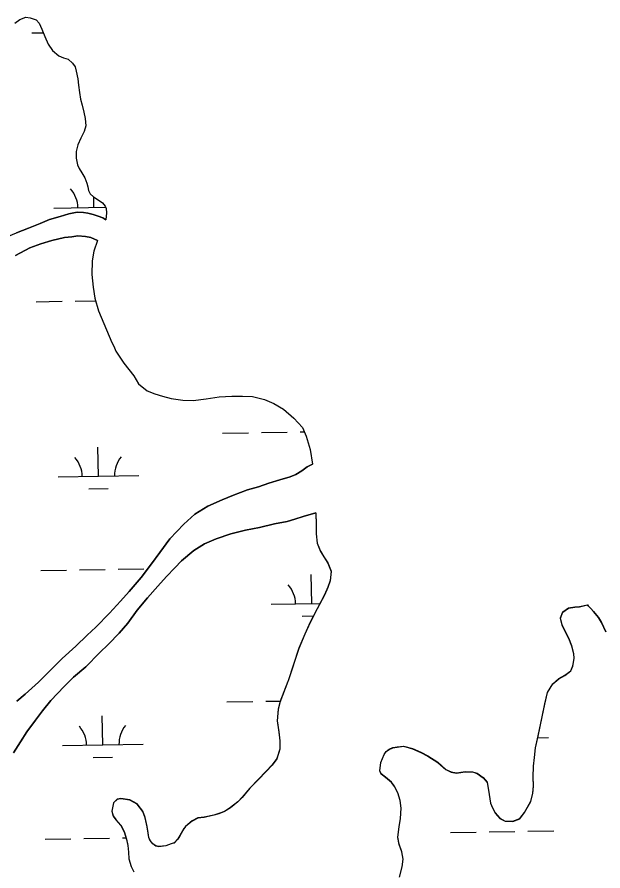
# Model space of a CAD drawing. Extents: x 3855477 to 3893699, y 299188 to 325115.
# Drawn here: x 3873391 to 3874117, y 321081 to 322138 of the extents above; entities that cross this region are included whole.
import ezdxf

# ---------------------------------------------------------------- set-up
doc = ezdxf.new("R2010")
doc.units = 0
doc.layers.add('V-TOPO-SHOR', color=7, linetype='Continuous')
doc.layers.add('V-WETL-SWMP', color=7, linetype='Continuous')

msp = doc.modelspace()

# ---------------------------------------------------------------- linework, layer by layer
at = {"layer": 'V-TOPO-SHOR'}
for p, q in [((3873501.2, 321886.7), (3873501.2, 321886.6)), ((3873761.4, 321524), (3873761.4, 321523.7))]:
    msp.add_line(p, q, dxfattribs=at)
for points in [[(3873388.8, 322130.1), (3873394.7, 322134.9), (3873402.2, 322137.7), (3873407.7, 322137), (3873414.9, 322134.4)], [(3873414.9, 322134.4), (3873418.9, 322130.1), (3873422.1, 322122.6), (3873425.8, 322113.6), (3873429.9, 322104.1), (3873435.1, 322096.3), (3873443.1, 322089.7), (3873448.7, 322087.4), (3873454.6, 322085.5), (3873459.9, 322080.5), (3873463.1, 322076.2), (3873464.7, 322070.6), (3873466.4, 322061.2), (3873467.3, 322053.3), (3873468.6, 322044.2), (3873469.9, 322036.3), (3873472, 322028.5), (3873474.1, 322020.2), (3873475.8, 322012.3), (3873476.3, 322003.2), (3873474.4, 321996.1), (3873470.2, 321987.8), (3873466.4, 321979.4), (3873464.5, 321971.5), (3873464.6, 321963.2), (3873466.3, 321954.9), (3873468.4, 321950.2), (3873471.6, 321945.1), (3873475.2, 321938.8), (3873477.7, 321932.2), (3873478.9, 321927.8), (3873479.8, 321923.1), (3873481.8, 321918.8), (3873486.2, 321915.3), (3873490.6, 321912.2), (3873497, 321907.9), (3873500.6, 321903.6), (3873501.8, 321900.9), (3873501.9, 321895.3), (3873501.2, 321886.7)], [(3873281.3, 321828.1), (3873302.6, 321836.8), (3873324.3, 321844.2), (3873343.3, 321850), (3873359.5, 321856.2), (3873376, 321864.3), (3873390.6, 321870.5), (3873405.6, 321876.6), (3873419.8, 321882.4), (3873431.6, 321887.3), (3873444.6, 321890.7), (3873455.3, 321894), (3873465.6, 321896.1), (3873473.5, 321895.8), (3873479.1, 321895.1), (3873485.5, 321893.2), (3873493, 321890.9), (3873496.2, 321889.8), (3873497.7, 321889.4), (3873501.2, 321886.6)], [(3873490.9, 321861.2), (3873482.5, 321864.7), (3873476.1, 321866.2), (3873466.6, 321866.8), (3873459, 321865.9), (3873449.9, 321865), (3873434.5, 321861.2), (3873420.6, 321857.1), (3873407.2, 321852.1), (3873389.4, 321842.7)], [(3873490.9, 321861.2), (3873486.3, 321848.1), (3873484.5, 321836.2), (3873484, 321819.2), (3873485.4, 321803.5), (3873487.5, 321789.7), (3873492.1, 321774.3), (3873508.8, 321735), (3873511.3, 321730.3), (3873513.7, 321724.4), (3873518.6, 321716.6), (3873523.4, 321709.2), (3873535.9, 321693.5), (3873541.9, 321683.7), (3873552.3, 321675.2), (3873561.9, 321671.4), (3873571.4, 321668.3), (3873582.1, 321665.7), (3873596.7, 321663.5), (3873609.4, 321663.3), (3873625.5, 321665.1), (3873641.7, 321667.7), (3873657.1, 321668.3), (3873670.5, 321668.5), (3873682.8, 321667.9), (3873697.5, 321664.5), (3873709.4, 321659.6), (3873721.3, 321652.6), (3873734.1, 321641.3), (3873744.6, 321629.6), (3873749.4, 321619), (3873754.4, 321602.5), (3873757.2, 321584.4)], [(3873702.9, 321560.9), (3873716.7, 321565.1), (3873729.4, 321568.8), (3873736.5, 321571.7), (3873744, 321576.2), (3873750.7, 321581), (3873757.2, 321584.4)], [(3873391, 321290.8), (3873401.6, 321299.6), (3873417.7, 321314.6), (3873431.1, 321327.5), (3873447.1, 321343.6), (3873464, 321358.9), (3873478.1, 321372.6), (3873488.7, 321382.7), (3873505.6, 321400), (3873519.3, 321414.9), (3873530.2, 321426.6), (3873545.1, 321443.9), (3873558, 321461.1), (3873568.1, 321474.8), (3873580.6, 321491.7), (3873597.8, 321510.2), (3873611.6, 321522.3), (3873627.4, 321532.4), (3873645.1, 321540.2), (3873659.4, 321546), (3873676.8, 321552.6), (3873690.2, 321556.4), (3873702.9, 321560.9)], [(3873761.4, 321524), (3873745.6, 321519.4), (3873735.3, 321516.1), (3873725.8, 321513.5), (3873709.9, 321510.5), (3873691.3, 321505.9), (3873674.3, 321502.5), (3873656, 321498.3), (3873637.9, 321492.1), (3873623.6, 321485.9), (3873610.2, 321477.4), (3873594.9, 321464.5), (3873586.7, 321456), (3873576.5, 321445.1), (3873565.5, 321433.5), (3873553, 321419), (3873540.1, 321403.7), (3873528.4, 321387.6), (3873517.8, 321375.2), (3873504.5, 321361.5), (3873493.5, 321350.6), (3873476.3, 321333.3), (3873461.4, 321320.8), (3873449.6, 321309.1), (3873433.1, 321291.8), (3873423, 321278.9), (3873414, 321267.3), (3873403.5, 321253.2), (3873395.7, 321240.8), (3873387.1, 321227.1)], [(3873761.4, 321523.7), (3873761.6, 321509.4), (3873761.8, 321497.9), (3873763.1, 321486.5), (3873767.2, 321476.2), (3873771.2, 321469.6), (3873776.1, 321461.8), (3873780.2, 321451.5), (3873778.8, 321440.1), (3873776.1, 321431.7), (3873771.9, 321422.2), (3873763, 321405.1), (3873754.2, 321388.4), (3873747.7, 321373.7), (3873740.4, 321356.2), (3873727.1, 321316.1), (3873726.7, 321315.3), (3873716.8, 321289.5), (3873714.6, 321280.8), (3873713.2, 321266.5), (3873715.3, 321252.7), (3873716.7, 321241.7), (3873716.8, 321231.4)], [(3873864.8, 321073), (3873868.2, 321085.7), (3873869.2, 321095.2), (3873867.9, 321104.3), (3873864.6, 321113.7), (3873862.9, 321122.4), (3873864.3, 321135.4), (3873866.2, 321145.3), (3873866.8, 321158.4), (3873865.5, 321167.9), (3873862.6, 321177.3), (3873858.5, 321185.5), (3873854.9, 321190.2), (3873847.3, 321196.4), (3873842.1, 321200.7), (3873840.5, 321204.6), (3873841.9, 321214.9), (3873845.7, 321224.9), (3873848.4, 321228.5), (3873851.9, 321231.3), (3873856.7, 321233.3), (3873861.8, 321234.2), (3873869.7, 321235.1), (3873880.8, 321232.1), (3873891.1, 321227.5), (3873899.9, 321222.8), (3873912.2, 321215.1), (3873922.2, 321206.2), (3873928.6, 321203.1), (3873935.3, 321202), (3873946, 321203.7), (3873955, 321203.5), (3873961, 321201.6), (3873968.2, 321196.1), (3873973.4, 321190.3), (3873974.7, 321183.2), (3873976, 321175.3), (3873977.3, 321164.6), (3873979.8, 321158.8), (3873983.4, 321152.5), (3873989, 321145.8), (3873995.8, 321142.4), (3874005.3, 321142.1), (3874013.9, 321145.4), (3874019.7, 321153), (3874027.5, 321166.9), (3874029.7, 321176.8), (3874030.7, 321185.9), (3874030.2, 321197), (3874030.8, 321210.4), (3874031.8, 321221.1), (3874033.3, 321233), (3874036.6, 321247.6), (3874041.4, 321271.4), (3874044.8, 321287.3), (3874048.1, 321301.5), (3874054.7, 321312.3), (3874062.1, 321318.7), (3874069.6, 321322.8), (3874077, 321328.4), (3874079.3, 321334.3), (3874080, 321336.3), (3874081.1, 321343.9), (3874080.7, 321349.4), (3874078.1, 321359.2), (3874074.5, 321368.7), (3874070.8, 321375.7), (3874066.3, 321385.1), (3874064.2, 321393.8), (3874066.9, 321401.3), (3874074, 321406.2), (3874081.8, 321407.5), (3874087.8, 321407.9), (3874097.6, 321410.1)], [(3874120.4, 321376.9), (3874114.7, 321388.3), (3874111, 321394.7), (3874104.9, 321402.1), (3874101.7, 321405.7), (3874098.5, 321408.8), (3874097.6, 321410.1)], [(3873716.8, 321231.4), (3873713, 321219.5), (3873707.2, 321211.9), (3873699.8, 321203.9), (3873689.7, 321193.5), (3873679.6, 321183.1), (3873670.2, 321171.9), (3873664.8, 321166.3), (3873655.8, 321159.1), (3873648, 321154.2), (3873641.3, 321151.7), (3873635, 321149.7), (3873622.8, 321147.1), (3873615.3, 321146.2), (3873608.2, 321142.6), (3873600, 321135.8), (3873597.7, 321133), (3873592.7, 321124.2), (3873590.3, 321120.2), (3873585.7, 321115.4), (3873582.1, 321114.2), (3873575.4, 321111.7), (3873566.8, 321110.8), (3873563.2, 321111.6), (3873559.6, 321114.3), (3873556, 321118.2), (3873554.4, 321122.1), (3873553.5, 321127.6), (3873552.6, 321135.5), (3873550.1, 321146.5), (3873547.2, 321154.4), (3873540, 321163.4), (3873530.8, 321168.4), (3873519.7, 321170.2), (3873515.4, 321169.4), (3873510.7, 321165), (3873508.5, 321154.7), (3873510.5, 321148.8), (3873513.8, 321144.1), (3873519.8, 321137), (3873523.8, 321129.2), (3873526.7, 321119.8), (3873528.4, 321112.3), (3873529.3, 321104), (3873529.8, 321095.7), (3873532.7, 321086.3), (3873536, 321079.6)]]:
    msp.add_lwpolyline(points, dxfattribs=at)
at = {"layer": 'V-WETL-SWMP'}
for p, q in [((3873409.7, 322118.1), (3873423.9, 322118.3)), ((3873486.6, 321902.1), (3873486.4, 321915.1)), ((3873436.7, 321901.2), (3873501.2, 321902.3)), ((3873415.1, 321785.4), (3873447.1, 321786)), ((3873463.1, 321786.2), (3873488.4, 321786.6)), ((3873645.8, 321622.7), (3873677.8, 321623.2)), ((3873693.8, 321623.5), (3873725.8, 321624)), ((3873741.8, 321624.2), (3873747, 321624.3)), ((3873492.1, 321569.4), (3873491.5, 321605.4)), ((3873442.1, 321568.6), (3873542.1, 321570.2)), ((3873480.3, 321553.8), (3873504.3, 321554.2)), ((3873420.6, 321452.8), (3873452.5, 321453.3)), ((3873468.5, 321453.6), (3873500.5, 321454.1)), ((3873516.5, 321454.4), (3873548.5, 321454.9)), ((3873756.1, 321411.8), (3873755.5, 321447.8)), ((3873706.1, 321411), (3873766.5, 321412)), ((3873744.4, 321396.2), (3873758.3, 321396.4)), ((3873651.2, 321290), (3873683.2, 321290.6)), ((3873699.2, 321290.8), (3873717.4, 321291.1)), ((3873497.5, 321236.8), (3873496.9, 321272.8)), ((3874036.1, 321245.6), (3874049.3, 321245.8)), ((3873447.5, 321236), (3873547.5, 321237.6)), ((3873485.7, 321221.2), (3873509.7, 321221.6)), ((3873927.8, 321128.4), (3873959.8, 321128.9)), ((3873975.8, 321129.1), (3874007.8, 321129.7)), ((3874023.8, 321129.9), (3874055.8, 321130.4)), ((3873426, 321120.2), (3873458, 321120.7)), ((3873474, 321121), (3873506, 321121.5)), ((3873522, 321121.7), (3873526.2, 321121.8))]:
    msp.add_line(p, q, dxfattribs=at)
for points in [[(3873388.8, 322130.1), (3873394.7, 322134.9), (3873402.2, 322137.7), (3873407.7, 322137), (3873414.9, 322134.4), (3873418.9, 322130.1), (3873422.1, 322122.6), (3873425.8, 322113.6), (3873429.9, 322104.1), (3873435.1, 322096.3), (3873443.1, 322089.7), (3873448.7, 322087.4), (3873454.6, 322085.5), (3873459.9, 322080.5), (3873463.1, 322076.2)], [(3873463.1, 322076.2), (3873464.7, 322070.6), (3873466.4, 322061.2), (3873467.3, 322053.3), (3873468.6, 322044.2), (3873469.9, 322036.3), (3873472, 322028.5), (3873474.1, 322020.2), (3873475.8, 322012.3), (3873476.3, 322003.2), (3873474.4, 321996.1), (3873470.2, 321987.8), (3873466.4, 321979.4), (3873464.5, 321971.5), (3873464.6, 321963.2), (3873466.3, 321954.9), (3873468.4, 321950.2), (3873471.6, 321945.1), (3873475.2, 321938.8), (3873477.7, 321932.2), (3873478.9, 321927.8), (3873479.8, 321923.1), (3873481.8, 321918.8), (3873486.2, 321915.3), (3873490.6, 321912.2), (3873497, 321907.9), (3873500.6, 321903.6), (3873501.8, 321900.9), (3873501.9, 321895.3), (3873501.2, 321886.6), (3873497.7, 321889.4), (3873496.2, 321889.8), (3873493, 321890.9), (3873485.5, 321893.2), (3873479.1, 321895.1), (3873473.5, 321895.8), (3873465.6, 321896.1), (3873455.3, 321894), (3873444.6, 321890.7), (3873431.6, 321887.3), (3873419.8, 321882.4), (3873405.6, 321876.6), (3873390.6, 321870.5)], [(3873389.4, 321842.7), (3873407.2, 321852.1), (3873420.6, 321857.1), (3873434.5, 321861.2)], [(3873434.5, 321861.2), (3873449.9, 321865), (3873459, 321865.9), (3873466.6, 321866.8), (3873476.1, 321866.2), (3873482.5, 321864.7), (3873490.9, 321861.2), (3873486.3, 321848.1), (3873484.5, 321836.2), (3873484, 321819.2), (3873485.4, 321803.5), (3873487.5, 321789.7), (3873492.1, 321774.3), (3873508.8, 321735), (3873511.3, 321730.3), (3873513.7, 321724.4), (3873518.6, 321716.6), (3873523.4, 321709.2), (3873535.9, 321693.5), (3873541.9, 321683.7), (3873552.3, 321675.2), (3873561.9, 321671.4), (3873571.4, 321668.3), (3873582.1, 321665.7), (3873596.7, 321663.5), (3873609.4, 321663.3), (3873625.5, 321665.1), (3873641.7, 321667.7), (3873657.1, 321668.3), (3873670.5, 321668.5), (3873682.8, 321667.9), (3873697.5, 321664.5), (3873709.4, 321659.6), (3873721.3, 321652.6), (3873734.1, 321641.3), (3873744.6, 321629.6), (3873749.4, 321619), (3873754.4, 321602.5), (3873757.2, 321584.4)], [(3873757.2, 321584.4), (3873750.7, 321581), (3873744, 321576.2), (3873736.5, 321571.7), (3873729.4, 321568.8), (3873716.7, 321565.1), (3873702.9, 321560.9), (3873690.2, 321556.3), (3873676.8, 321552.6), (3873659.4, 321546), (3873645.1, 321540.2), (3873627.4, 321532.4), (3873611.6, 321522.3), (3873597.8, 321510.2), (3873580.6, 321491.7), (3873568.1, 321474.8), (3873558, 321461.1), (3873545.1, 321443.9), (3873530.2, 321426.6), (3873519.3, 321414.9), (3873505.6, 321400), (3873488.7, 321382.7), (3873478.1, 321372.6), (3873464, 321358.9), (3873447.1, 321343.6), (3873431.1, 321327.5), (3873417.7, 321314.6), (3873401.6, 321299.6), (3873391, 321290.8)], [(3873387.1, 321227.1), (3873395.7, 321240.8), (3873403.5, 321253.2), (3873414, 321267.3), (3873423, 321278.9), (3873433.1, 321291.8), (3873449.6, 321309.1), (3873461.4, 321320.8), (3873476.3, 321333.3), (3873493.5, 321350.6), (3873504.5, 321361.5), (3873517.8, 321375.2), (3873528.4, 321387.6), (3873540.1, 321403.7), (3873553, 321419), (3873565.5, 321433.5), (3873576.5, 321445.1), (3873586.7, 321456), (3873594.9, 321464.5), (3873610.2, 321477.4), (3873623.6, 321485.9), (3873637.9, 321492.1), (3873656.1, 321498.3), (3873674.3, 321502.5), (3873691.3, 321505.9), (3873709.9, 321510.5), (3873725.8, 321513.5), (3873735.3, 321516.1), (3873745.6, 321519.4), (3873761.4, 321524), (3873761.6, 321509.6), (3873761.8, 321498.2), (3873763.1, 321486.7), (3873767.2, 321476.5), (3873771.2, 321469.8), (3873776.1, 321462), (3873780.2, 321451.8), (3873778.8, 321440.3), (3873776.1, 321432), (3873771.9, 321422.4), (3873763, 321405.3), (3873754.2, 321388.6), (3873747.7, 321373.9), (3873740.4, 321356.4), (3873727.1, 321316.3), (3873726.7, 321315.5), (3873716.8, 321289.7), (3873714.6, 321281), (3873713.2, 321266.8), (3873715.3, 321253), (3873716.7, 321241.9), (3873716.8, 321231.7)], [(3873864.8, 321073.3), (3873868.2, 321086), (3873869.2, 321095.5), (3873867.9, 321104.5), (3873864.6, 321114), (3873862.9, 321122.6), (3873864.3, 321135.7), (3873866.2, 321145.6), (3873866.8, 321158.6), (3873865.5, 321168.1), (3873862.6, 321177.6), (3873858.5, 321185.8), (3873854.9, 321190.5), (3873847.3, 321196.7), (3873842.1, 321201), (3873840.5, 321204.9), (3873841.9, 321215.2), (3873845.7, 321225.1), (3873848.4, 321228.7), (3873851.9, 321231.5), (3873856.7, 321233.6), (3873861.8, 321234.4), (3873869.7, 321235.3), (3873880.8, 321232.3), (3873891.1, 321227.7), (3873899.9, 321223.1), (3873912.2, 321215.4), (3873922.2, 321206.4), (3873928.6, 321203.3), (3873935.3, 321202.3), (3873946, 321204), (3873955, 321203.7), (3873961, 321201.8), (3873968.2, 321196.4), (3873973.4, 321190.5), (3873974.7, 321183.4), (3873976, 321175.5), (3873977.3, 321164.9), (3873979.8, 321159), (3873983.4, 321152.7), (3873989, 321146.1), (3873995.8, 321142.6), (3874005.3, 321142.4), (3874013.9, 321145.6), (3874019.7, 321153.2), (3874027.4, 321167.2), (3874029.7, 321177.1), (3874030.7, 321186.2), (3874030.2, 321197.2), (3874030.8, 321210.7), (3874031.8, 321221.4), (3874033.3, 321233.2), (3874036.6, 321247.9), (3874041.4, 321271.7), (3874044.8, 321287.5), (3874048.1, 321301.8), (3874054.7, 321312.5), (3874062.1, 321319), (3874069.6, 321323), (3874077, 321328.6), (3874079.3, 321334.6), (3874080, 321336.6), (3874081.1, 321344.1), (3874080.7, 321349.6), (3874078.1, 321359.5), (3874074.5, 321368.9), (3874070.8, 321376), (3874066.3, 321385.4), (3874064.2, 321394.1), (3874066.9, 321401.6), (3874073.9, 321406.4), (3874081.8, 321407.7), (3874087.8, 321408.2), (3874097.6, 321410.1), (3874098.5, 321408.8), (3874101.7, 321405.7), (3874104.9, 321402.1), (3874111, 321394.7)], [(3874111, 321394.7), (3874114.7, 321388.3), (3874120.4, 321376.9)], [(3873716.8, 321231.7), (3873713, 321219.8), (3873707.2, 321212.2), (3873699.8, 321204.2), (3873689.7, 321193.8), (3873679.6, 321183.3), (3873670.2, 321172.2), (3873664.8, 321166.5), (3873655.8, 321159.3), (3873648, 321154.5), (3873641.3, 321152), (3873635, 321149.9), (3873622.8, 321147.4), (3873615.3, 321146.5), (3873608.2, 321142.9), (3873600, 321136), (3873597.7, 321133.2), (3873592.7, 321124.5), (3873590.3, 321120.5), (3873585.7, 321115.7), (3873582.1, 321114.4), (3873575.4, 321112), (3873566.8, 321111.1), (3873563.2, 321111.8), (3873559.6, 321114.5), (3873556, 321118.4), (3873554.4, 321122.4), (3873553.5, 321127.9), (3873552.6, 321135.8), (3873550.1, 321146.8), (3873547.2, 321154.7), (3873540, 321163.7), (3873530.8, 321168.7), (3873519.7, 321170.5), (3873515.4, 321169.6), (3873510.7, 321165.2), (3873508.5, 321154.9), (3873510.5, 321149), (3873513.8, 321144.3), (3873519.8, 321137.3), (3873523.8, 321129.5), (3873526.7, 321120), (3873528.4, 321112.5), (3873529.3, 321104.2), (3873529.8, 321096), (3873532.7, 321086.5), (3873536, 321079.8)]]:
    msp.add_lwpolyline(points, dxfattribs=at)
for centre, start, end in [((3873431.4, 321901.6), 0.1615, 41.7052), ((3873436.8, 321569), 0.1615, 41.7052), ((3873547.3, 321570.8), 140.1615, 181.7052), ((3873700.9, 321411.4), 0.1615, 41.7052), ((3873442.2, 321236.4), 0.1615, 41.7052), ((3873552.7, 321238.2), 140.1615, 181.7052)]:
    msp.add_arc(centre, 35.2, start, end, dxfattribs=at)

doc.saveas('drawing.dxf')
